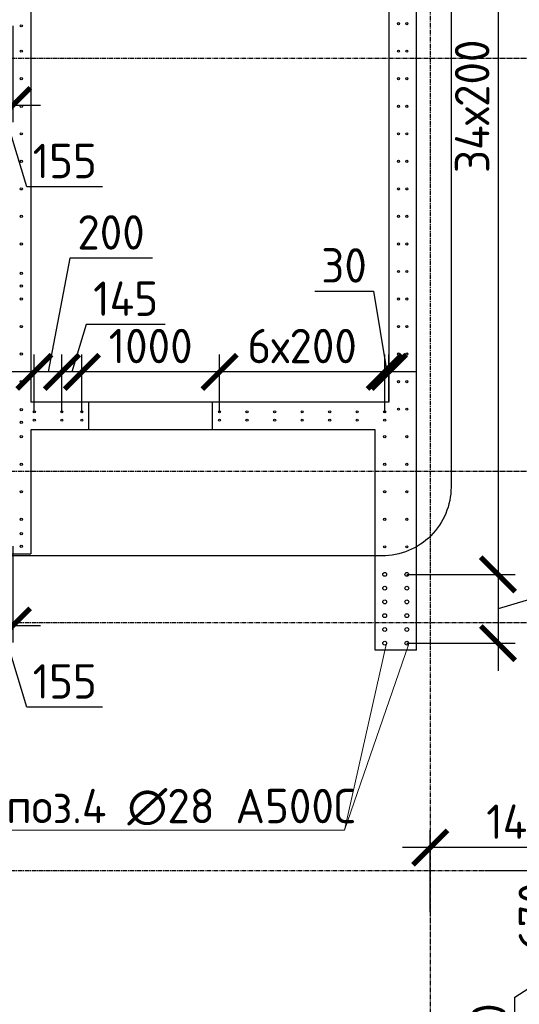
# Model space of a CAD drawing. Header units: millimetres. Extents: x -93479 to 1057970, y -66333 to 172656.
# Tile 453 of 473: x 1002128 to 1005757, y 42689 to 49840. Entities that reach past the tile are written whole.
import ezdxf

# ---------------------------------------------------------------- set-up
doc = ezdxf.new("R2010")
doc.units = ezdxf.units.MM
doc.linetypes.add('______5', pattern=[1100, 800, -100, 100, -100])
doc.linetypes.add('осевая', pattern=[50.8, 31.75, -6.35, 6.35, -6.35])
for name, color, linetype, lineweight in [('1 Стены', 3, 'Continuous', 30), ('Оси', 40, '______5', 18), ('подоснова', 151, 'Continuous', 5), ('размер', 1, 'Continuous', 25), ('РАЗМЕРЫ', 7, 'Continuous', 9), ('СТЕНЫ', 3, 'Continuous', 30)]:
    doc.layers.add(name, color=color, linetype=linetype, lineweight=lineweight)
doc.styles.add('GOST-2.304_Type-B', font='GOST_Common.ttf')
doc.dimstyles.new('СПДС', dxfattribs={"dimscale": 100, "dimtxt": 2.5, "dimasz": 2.5, "dimexe": 1.25, "dimexo": 0, "dimtad": 1, "dimdec": 0, "dimtxsty": 'GOST-2.304_Type-B', "dimblk": 'ARCHTICK', "dimcen": 2.5, "dimdle": 2, "dimadec": 0, "dimazin": 2, "dimtfac": 0.75, "dimtdec": 0, "dimtmove": 1, "dimatfit": 3, "dimfxl": 1, "dimtolj": 1, "dimarcsym": 1})

# ---------------------------------------------------------------- blocks, each defined once
blk = doc.blocks.new('_ArchTick')
at = {"color": 0, "linetype": 'ByBlock', "const_width": 0.15}
blk.add_lwpolyline([(-0.5, -0.5), (0.5, 0.5)], dxfattribs=at)
blk = doc.blocks.new('*D1095')
at = {"layer": 'DEFPOINTS', "color": 0, "ltscale": 100, "transparency": 16777216}
for p in [(1006064.7, 42991.4), (1006559, 42991.4), (1006559, 42931)]:
    blk.add_point(p, dxfattribs=at)
at = {"layer": 'РАЗМЕРЫ', "color": 0, "lineweight": -2, "transparency": 16777216}
for p, q in [((1006064.7, 42731), (1006064.7, 43191.4)), ((1006559, 42991.4), (1005939.7, 42991.4)), ((1005723.1, 42739.9), (1006064.7, 42961.2)), ((1006559, 42931), (1005939.7, 42931)), ((1005723.1, 42314.6), (1005723.1, 42739.9))]:
    blk.add_line(p, q, dxfattribs=at)
at = {"layer": 'РАЗМЕРЫ', "color": 0, "lineweight": -2, "ltscale": 100, "transparency": 16777216, "xscale": 250, "yscale": 250, "zscale": 250}
for p, rotation in [((1006064.7, 42991.4), 270), ((1006064.7, 42931), 90)]:
    blk.add_blockref('_ArchTick', p, dxfattribs=dict(at, rotation=rotation))
at = {"layer": 'РАЗМЕРЫ', "color": 0, "ltscale": 100, "transparency": 16777216, "insert": (1005535.5, 42527.3), "char_height": 250, "attachment_point": 5, "rotation": 90, "style": 'GOST-2.304_Type-B'}
blk.add_mtext('\\A1;60', dxfattribs=at)
blk = doc.blocks.new('*D1100')
at = {"layer": 'DEFPOINTS', "color": 0, "ltscale": 100, "transparency": 16777216}
for p in [(1005505.4, 43661.4), (1006064.7, 43661.4), (1006559, 42991.4)]:
    blk.add_point(p, dxfattribs=at)
at = {"layer": 'РАЗМЕРЫ', "color": 0, "lineweight": -2, "transparency": 16777216}
for p, q in [((1006064.7, 42791.4), (1006064.7, 43861.4)), ((1005505.4, 43661.4), (1006189.7, 43661.4)), ((1006559, 42991.4), (1005939.7, 42991.4))]:
    blk.add_line(p, q, dxfattribs=at)
at = {"layer": 'РАЗМЕРЫ', "color": 0, "lineweight": -2, "ltscale": 100, "transparency": 16777216, "xscale": 250, "yscale": 250, "zscale": 250}
for p, rotation in [((1006064.7, 43661.4), 90), ((1006064.7, 42991.4), 270)]:
    blk.add_blockref('_ArchTick', p, dxfattribs=dict(at, rotation=rotation))
at = {"layer": 'РАЗМЕРЫ', "color": 0, "ltscale": 100, "transparency": 16777216, "insert": (1005876.8, 43326.4), "char_height": 250, "attachment_point": 5, "rotation": 90, "style": 'GOST-2.304_Type-B'}
blk.add_mtext('\\A1;670', dxfattribs=at)
blk = doc.blocks.new('*D1101')
at = {"layer": 'DEFPOINTS', "color": 0, "ltscale": 100, "transparency": 16777216}
for p in [(1005109.2, 43827.3), (1005109.2, 43359.5), (1006559, 42991.4)]:
    blk.add_point(p, dxfattribs=at)
at = {"layer": 'РАЗМЕРЫ', "color": 0, "lineweight": -2, "transparency": 16777216}
for p, q in [((1005109.2, 43359.5), (1005109.2, 43952.3)), ((1006559, 42991.4), (1006559, 43952.3)), ((1006759, 43827.3), (1004909.2, 43827.3))]:
    blk.add_line(p, q, dxfattribs=at)
at = {"layer": 'РАЗМЕРЫ', "color": 0, "lineweight": -2, "ltscale": 100, "transparency": 16777216, "xscale": 250, "yscale": 250, "zscale": 250, "rotation": 180}
blk.add_blockref('_ArchTick', (1005109.2, 43827.3), dxfattribs=at)
at = {"layer": 'РАЗМЕРЫ', "color": 0, "lineweight": -2, "ltscale": 100, "transparency": 16777216, "xscale": 250, "yscale": 250, "zscale": 250}
blk.add_blockref('_ArchTick', (1006559, 43827.3), dxfattribs=at)
at = {"layer": 'РАЗМЕРЫ', "color": 0, "ltscale": 100, "transparency": 16777216, "insert": (1005834.1, 44014.9), "char_height": 250, "attachment_point": 5, "style": 'GOST-2.304_Type-B'}
blk.add_mtext('\\A1;1450', dxfattribs=at)
blk = doc.blocks.new('*D1323')
at = {"layer": 'DEFPOINTS', "color": 0, "ltscale": 100, "transparency": 16777216}
for p in [(1004989.5, 52611.4), (1004939.7, 45811.4), (1005601.8, 45811.4)]:
    blk.add_point(p, dxfattribs=at)
at = {"layer": 'РАЗМЕРЫ', "color": 0, "lineweight": -2, "transparency": 16777216}
for p, q in [((1005601.8, 52811.4), (1005601.8, 45611.4)), ((1004989.5, 52611.4), (1005726.8, 52611.4)), ((1004939.7, 45811.4), (1005726.8, 45811.4))]:
    blk.add_line(p, q, dxfattribs=at)
at = {"layer": 'РАЗМЕРЫ', "color": 0, "lineweight": -2, "ltscale": 100, "transparency": 16777216, "xscale": 250, "yscale": 250, "zscale": 250}
for p, rotation in [((1005601.8, 52611.4), 90), ((1005601.8, 45811.4), 270)]:
    blk.add_blockref('_ArchTick', p, dxfattribs=dict(at, rotation=rotation))
at = {"layer": 'РАЗМЕРЫ', "color": 0, "ltscale": 100, "transparency": 16777216, "insert": (1005414.1, 49211.4), "char_height": 250, "attachment_point": 5, "rotation": 90, "style": 'GOST-2.304_Type-B'}
blk.add_mtext('\\A1;34х200', dxfattribs=at)
blk = doc.blocks.new('*D1324')
at = {"layer": 'DEFPOINTS', "color": 0, "ltscale": 100, "transparency": 16777216}
for p in [(1004939.7, 45811.4), (1004939.7, 45311.4), (1005601.8, 45311.4)]:
    blk.add_point(p, dxfattribs=at)
at = {"layer": 'РАЗМЕРЫ', "color": 0, "lineweight": -2, "transparency": 16777216}
for p, q in [((1006195.9, 46640.4), (1006195.9, 45739.6)), ((1005601.8, 46011.4), (1005601.8, 45111.4)), ((1004939.7, 45811.4), (1005726.8, 45811.4)), ((1006195.9, 45739.6), (1005601.8, 45561.4)), ((1004939.7, 45311.4), (1005726.8, 45311.4))]:
    blk.add_line(p, q, dxfattribs=at)
at = {"layer": 'РАЗМЕРЫ', "color": 0, "lineweight": -2, "ltscale": 100, "transparency": 16777216, "xscale": 250, "yscale": 250, "zscale": 250}
for p, rotation in [((1005601.8, 45811.4), 90), ((1005601.8, 45311.4), 270)]:
    blk.add_blockref('_ArchTick', p, dxfattribs=dict(at, rotation=rotation))
at = {"layer": 'РАЗМЕРЫ', "color": 0, "ltscale": 100, "transparency": 16777216, "insert": (1006008.3, 46190), "char_height": 250, "attachment_point": 5, "rotation": 90, "style": 'GOST-2.304_Type-B'}
blk.add_mtext('\\A1;5х100', dxfattribs=at)
blk = doc.blocks.new('*D1339')
at = {"layer": 'DEFPOINTS', "color": 0, "ltscale": 100, "transparency": 16777216}
for p in [(1001924.3, 49811.4), (1002079.3, 49795.4), (1002079.3, 49220.4)]:
    blk.add_point(p, dxfattribs=at)
at = {"layer": 'РАЗМЕРЫ', "color": 0, "lineweight": -2, "transparency": 16777216}
for p, q in [((1001924.3, 49811.4), (1001924.3, 49095.4)), ((1002079.3, 49795.4), (1002079.3, 49095.4)), ((1001724.3, 49220.4), (1002279.3, 49220.4)), ((1002180.1, 48626.2), (1002001.8, 49220.4)), ((1002730.5, 48626.2), (1002180.1, 48626.2))]:
    blk.add_line(p, q, dxfattribs=at)
at = {"layer": 'РАЗМЕРЫ', "color": 0, "lineweight": -2, "ltscale": 100, "transparency": 16777216, "xscale": 250, "yscale": 250, "zscale": 250, "rotation": 180}
blk.add_blockref('_ArchTick', (1001924.3, 49220.4), dxfattribs=at)
at = {"layer": 'РАЗМЕРЫ', "color": 0, "lineweight": -2, "ltscale": 100, "transparency": 16777216, "xscale": 250, "yscale": 250, "zscale": 250}
blk.add_blockref('_ArchTick', (1002079.3, 49220.4), dxfattribs=at)
at = {"layer": 'РАЗМЕРЫ', "color": 0, "ltscale": 100, "transparency": 16777216, "insert": (1002455.3, 48813.9), "char_height": 250, "attachment_point": 5, "style": 'GOST-2.304_Type-B'}
blk.add_mtext('\\A1;155', dxfattribs=at)
blk = doc.blocks.new('*D1342')
at = {"layer": 'DEFPOINTS', "color": 0, "ltscale": 100, "transparency": 16777216}
for p in [(1001924.3, 46031.4), (1002079.3, 46015.4), (1002079.3, 45440.4)]:
    blk.add_point(p, dxfattribs=at)
at = {"layer": 'РАЗМЕРЫ', "color": 0, "lineweight": -2, "transparency": 16777216}
for p, q in [((1001924.3, 46031.4), (1001924.3, 45315.4)), ((1002079.3, 46015.4), (1002079.3, 45315.4)), ((1001724.3, 45440.4), (1002279.3, 45440.4)), ((1002180.1, 44846.2), (1002001.8, 45440.4)), ((1002730.5, 44846.2), (1002180.1, 44846.2))]:
    blk.add_line(p, q, dxfattribs=at)
at = {"layer": 'РАЗМЕРЫ', "color": 0, "lineweight": -2, "ltscale": 100, "transparency": 16777216, "xscale": 250, "yscale": 250, "zscale": 250, "rotation": 180}
blk.add_blockref('_ArchTick', (1001924.3, 45440.4), dxfattribs=at)
at = {"layer": 'РАЗМЕРЫ', "color": 0, "lineweight": -2, "ltscale": 100, "transparency": 16777216, "xscale": 250, "yscale": 250, "zscale": 250}
blk.add_blockref('_ArchTick', (1002079.3, 45440.4), dxfattribs=at)
at = {"layer": 'РАЗМЕРЫ', "color": 0, "ltscale": 100, "transparency": 16777216, "insert": (1002455.3, 45033.9), "char_height": 250, "attachment_point": 5, "style": 'GOST-2.304_Type-B'}
blk.add_mtext('\\A1;155', dxfattribs=at)
blk = doc.blocks.new('*D1343')
at = {"layer": 'DEFPOINTS', "color": 0, "ltscale": 100, "transparency": 16777216}
for p in [(1004779.3, 47282.4), (1004809.3, 47061.4), (1004779.3, 46983.7)]:
    blk.add_point(p, dxfattribs=at)
at = {"layer": 'РАЗМЕРЫ', "color": 0, "lineweight": -2, "transparency": 16777216}
for p, q in [((1004271.2, 47868.1), (1004696.5, 47868.1)), ((1004696.5, 47868.1), (1004794.3, 47282.4)), ((1004779.3, 46983.7), (1004779.3, 47407.4)), ((1004809.3, 47061.4), (1004809.3, 47407.4)), ((1005009.3, 47282.4), (1004579.3, 47282.4))]:
    blk.add_line(p, q, dxfattribs=at)
at = {"layer": 'РАЗМЕРЫ', "color": 0, "lineweight": -2, "ltscale": 100, "transparency": 16777216, "xscale": 250, "yscale": 250, "zscale": 250}
blk.add_blockref('_ArchTick', (1004779.3, 47282.4), dxfattribs=at)
at = {"layer": 'РАЗМЕРЫ', "color": 0, "lineweight": -2, "ltscale": 100, "transparency": 16777216, "xscale": 250, "yscale": 250, "zscale": 250, "rotation": 180}
blk.add_blockref('_ArchTick', (1004809.3, 47282.4), dxfattribs=at)
at = {"layer": 'РАЗМЕРЫ', "color": 0, "ltscale": 100, "transparency": 16777216, "insert": (1004483.9, 48055.7), "char_height": 250, "attachment_point": 5, "style": 'GOST-2.304_Type-B'}
blk.add_mtext('\\A1;30', dxfattribs=at)
blk = doc.blocks.new('*D1344')
at = {"layer": 'DEFPOINTS', "color": 0, "ltscale": 100, "transparency": 16777216}
for p in [(1003579.3, 47282.4), (1003579.3, 46991.7), (1004779.3, 46983.7)]:
    blk.add_point(p, dxfattribs=at)
at = {"layer": 'РАЗМЕРЫ', "color": 0, "lineweight": -2, "transparency": 16777216}
for p, q in [((1003579.3, 46991.7), (1003579.3, 47407.4)), ((1004779.3, 46983.7), (1004779.3, 47407.4)), ((1004979.3, 47282.4), (1003379.3, 47282.4))]:
    blk.add_line(p, q, dxfattribs=at)
at = {"layer": 'РАЗМЕРЫ', "color": 0, "lineweight": -2, "ltscale": 100, "transparency": 16777216, "xscale": 250, "yscale": 250, "zscale": 250, "rotation": 180}
blk.add_blockref('_ArchTick', (1003579.3, 47282.4), dxfattribs=at)
at = {"layer": 'РАЗМЕРЫ', "color": 0, "lineweight": -2, "ltscale": 100, "transparency": 16777216, "xscale": 250, "yscale": 250, "zscale": 250}
blk.add_blockref('_ArchTick', (1004779.3, 47282.4), dxfattribs=at)
at = {"layer": 'РАЗМЕРЫ', "color": 0, "ltscale": 100, "transparency": 16777216, "insert": (1004179.3, 47470), "char_height": 250, "attachment_point": 5, "style": 'GOST-2.304_Type-B'}
blk.add_mtext('\\A1;6х200', dxfattribs=at)
blk = doc.blocks.new('*D1345')
at = {"layer": 'DEFPOINTS', "color": 0, "ltscale": 100, "transparency": 16777216}
for p in [(1002579.3, 47282.4), (1003579.3, 47129), (1002579.3, 46991.7)]:
    blk.add_point(p, dxfattribs=at)
at = {"layer": 'РАЗМЕРЫ', "color": 0, "lineweight": -2, "transparency": 16777216}
for p, q in [((1002579.3, 46991.7), (1002579.3, 47407.4)), ((1003579.3, 47129), (1003579.3, 47407.4)), ((1003779.3, 47282.4), (1002379.3, 47282.4))]:
    blk.add_line(p, q, dxfattribs=at)
at = {"layer": 'РАЗМЕРЫ', "color": 0, "lineweight": -2, "ltscale": 100, "transparency": 16777216, "xscale": 250, "yscale": 250, "zscale": 250, "rotation": 180}
blk.add_blockref('_ArchTick', (1002579.3, 47282.4), dxfattribs=at)
at = {"layer": 'РАЗМЕРЫ', "color": 0, "lineweight": -2, "ltscale": 100, "transparency": 16777216, "xscale": 250, "yscale": 250, "zscale": 250}
blk.add_blockref('_ArchTick', (1003579.3, 47282.4), dxfattribs=at)
at = {"layer": 'РАЗМЕРЫ', "color": 0, "ltscale": 100, "transparency": 16777216, "insert": (1003079.3, 47470), "char_height": 250, "attachment_point": 5, "style": 'GOST-2.304_Type-B'}
blk.add_mtext('\\A1;1000', dxfattribs=at)
blk = doc.blocks.new('*D1346')
at = {"layer": 'DEFPOINTS', "color": 0, "ltscale": 100, "transparency": 16777216}
for p in [(1002434.3, 47282.4), (1002434.3, 46991.7), (1002579.3, 46991.7)]:
    blk.add_point(p, dxfattribs=at)
at = {"layer": 'РАЗМЕРЫ', "color": 0, "lineweight": -2, "transparency": 16777216}
for p, q in [((1002610, 47626.3), (1002506.8, 47282.4)), ((1003185.5, 47626.3), (1002610, 47626.3)), ((1002434.3, 46991.7), (1002434.3, 47407.4)), ((1002579.3, 46991.7), (1002579.3, 47407.4)), ((1002779.3, 47282.4), (1002234.3, 47282.4))]:
    blk.add_line(p, q, dxfattribs=at)
at = {"layer": 'РАЗМЕРЫ', "color": 0, "lineweight": -2, "ltscale": 100, "transparency": 16777216, "xscale": 250, "yscale": 250, "zscale": 250, "rotation": 180}
blk.add_blockref('_ArchTick', (1002434.3, 47282.4), dxfattribs=at)
at = {"layer": 'РАЗМЕРЫ', "color": 0, "lineweight": -2, "ltscale": 100, "transparency": 16777216, "xscale": 250, "yscale": 250, "zscale": 250}
blk.add_blockref('_ArchTick', (1002579.3, 47282.4), dxfattribs=at)
at = {"layer": 'РАЗМЕРЫ', "color": 0, "ltscale": 100, "transparency": 16777216, "insert": (1002897.7, 47813.9), "char_height": 250, "attachment_point": 5, "style": 'GOST-2.304_Type-B'}
blk.add_mtext('\\A1;145', dxfattribs=at)
blk = doc.blocks.new('*D1347')
at = {"layer": 'DEFPOINTS', "color": 0, "ltscale": 100, "transparency": 16777216}
for p in [(1002234.3, 47282.4), (1002234.3, 46991.7), (1002434.3, 46991.7)]:
    blk.add_point(p, dxfattribs=at)
at = {"layer": 'РАЗМЕРЫ', "color": 0, "lineweight": -2, "transparency": 16777216}
for p, q in [((1002491.2, 48107.9), (1002334.3, 47282.4)), ((1003091.7, 48107.9), (1002491.2, 48107.9)), ((1002234.3, 46991.7), (1002234.3, 47407.4)), ((1002434.3, 46991.7), (1002434.3, 47407.4)), ((1002634.3, 47282.4), (1002034.3, 47282.4))]:
    blk.add_line(p, q, dxfattribs=at)
at = {"layer": 'РАЗМЕРЫ', "color": 0, "lineweight": -2, "ltscale": 100, "transparency": 16777216, "xscale": 250, "yscale": 250, "zscale": 250, "rotation": 180}
blk.add_blockref('_ArchTick', (1002234.3, 47282.4), dxfattribs=at)
at = {"layer": 'РАЗМЕРЫ', "color": 0, "lineweight": -2, "ltscale": 100, "transparency": 16777216, "xscale": 250, "yscale": 250, "zscale": 250}
blk.add_blockref('_ArchTick', (1002434.3, 47282.4), dxfattribs=at)
at = {"layer": 'РАЗМЕРЫ', "color": 0, "ltscale": 100, "transparency": 16777216, "insert": (1002791.4, 48295.5), "char_height": 250, "attachment_point": 5, "style": 'GOST-2.304_Type-B'}
blk.add_mtext('\\A1;200', dxfattribs=at)
blk = doc.blocks.new('оси2')
at = {"layer": 'Оси', "color": 7, "linetype": 'осевая', "lineweight": 25, "transparency": 33554687}
for p, q in [((1010745.5, 5465.4), (1010745.5, -20739.3)), ((979200, -1392.9), (1032582.1, -1392.9)), ((979200, -4392.9), (1032582.1, -4392.9)), ((979200, -5492.9), (1032582.1, -5492.9)), ((979200, -7292.9), (1032582.1, -7292.9))]:
    blk.add_line(p, q, dxfattribs=at)

msp = doc.modelspace()

# ---------------------------------------------------------------- linework, layer by layer
at = {"layer": '1 Стены', "color": 7, "lineweight": 0}
for p, q in [((1005009.3, 52911.4, -360), (1005009.3, 45261.4, -360)), ((1004709.3, 46861.4, -360), (1002209.3, 46861.4, -360)), ((1002209.3, 46861.4, -360), (1002209.3, 45961.4, -360)), ((1002209.3, 45961.4, -160), (1000039.3, 45961.4, -160))]:
    msp.add_line(p, q, dxfattribs=at)
at = {"layer": '1 Стены', "color": 7, "lineweight": 0, "elevation": -360}
msp.add_lwpolyline([(1004809.3, 52661.4), (1002209.3, 52661.4), (1002209.3, 47061.4), (1004809.3, 47061.4), (1004809.3, 52661.4)], dxfattribs=at)
at = {"layer": 'подоснова', "color": 7, "lineweight": 15, "ltscale": 0.3}
for p, q in [((1004793, 45311.4, 0), (1004486.5, 43953.8, 0)), ((1004952.2, 45299.4, 0), (1004486.5, 43953.8, 0)), ((1002056.6, 43954.1, 0), (1004487.5, 43954.1, 0)), ((1004486.5, 43953.8, 0), (1004486.4, 43953.8, 0))]:
    msp.add_line(p, q, dxfattribs=at)
at = {"layer": 'размер', "color": 7, "lineweight": 30}
msp.add_lwpolyline([(998033.4, 53419.7), (1004760.5, 53419.7, -0.414214), (1005260.5, 52919.7), (1005260.5, 46445.8, -0.414214), (1004760.5, 45945.8), (998033.4, 45945.8, -0.414214), (997533.4, 46445.8), (997533.4, 52919.7, -0.414214)], format="xyb", close=True, dxfattribs=at)
at = {"layer": 'РАЗМЕРЫ', "color": 7, "linetype": 'Continuous', "lineweight": 30}
for centre, radius in [((1002139.7, 49795.4, -360), 8), ((1004879.3, 49811.4, -360), 8), ((1004939.7, 49811.4, -360), 8), ((1002139.7, 49611.4, -360), 8), ((1004879.3, 49611.4, -360), 8), ((1004939.7, 49611.4, -360), 8), ((1002139.7, 49411.4, -360), 8), ((1004879.3, 49411.4, -360), 8), ((1004939.7, 49411.4, -360), 8), ((1002139.7, 49211.4, -360), 8), ((1004879.3, 49211.4, -360), 8), ((1004939.7, 49211.4, -360), 8), ((1002139.7, 49011.4, -360), 8), ((1004879.3, 49011.4, -360), 8), ((1004939.7, 49011.4, -360), 8), ((1002139.7, 48811.4, -360), 8), ((1004879.3, 48811.4, -360), 8), ((1004939.7, 48811.4, -360), 8), ((1002139.7, 48611.4, -360), 8), ((1004879.3, 48611.4, -360), 8), ((1004939.7, 48611.4, -360), 8), ((1002139.7, 48411.4, -360), 8), ((1004879.3, 48411.4, -360), 8), ((1004939.7, 48411.4, -360), 8), ((1002139.7, 48211.4, -360), 8), ((1004879.3, 48211.4, -360), 8), ((1004939.7, 48211.4, -360), 8), ((1002139.7, 47997.7, -360), 8), ((1004879.3, 48011.4, -360), 8), ((1004939.7, 48011.4, -360), 8), ((1002139.7, 47905.4, -360), 8), ((1002139.7, 47811.4, -360), 8), ((1004879.3, 47811.4, -360), 8), ((1004939.7, 47811.4, -360), 8), ((1002139.7, 47611.4, -360), 8), ((1004879.3, 47611.4, -360), 8), ((1004939.7, 47611.4, -360), 8), ((1002139.7, 47411.4, -360), 8), ((1004879.3, 47411.4, -360), 8), ((1004939.7, 47411.4, -360), 8), ((1002139.7, 47211.4, -360), 8), ((1004879.3, 47211.4, -360), 8), ((1004939.7, 47211.4, -360), 8), ((1002139.7, 47007.7, -560), 8), ((1002234.3, 46991.7, -560), 8), ((1002434.3, 46991.7, -560), 8), ((1002579.3, 46991.7, -360), 8), ((1003579.3, 46991.7, -360), 8), ((1003779.3, 46991.7, -560), 8), ((1003979.3, 46991.7, -560), 8), ((1004179.3, 46991.7, -560), 8), ((1004379.3, 46991.7, -560), 8), ((1004579.3, 46991.7, -560), 8), ((1004779.3, 46991.7, -560), 8), ((1004879.3, 47011.4, -360), 8), ((1004939.7, 47011.4, -360), 8), ((1002139.7, 46915.4, -560), 8), ((1002234.3, 46931.4, -560), 8), ((1002434.3, 46931.4, -560), 8), ((1002579.3, 46931.4, -360), 8), ((1003579.3, 46931.4, -360), 8), ((1003779.3, 46931.4, -560), 8), ((1003979.3, 46931.4, -560), 8), ((1004179.3, 46931.4, -560), 8), ((1004379.3, 46931.4, -560), 8), ((1004579.3, 46931.4, -560), 8), ((1004779.3, 46931.4, -560), 8), ((1002139.7, 46811.4, -360), 8), ((1004779, 46811.4, -360), 8), ((1004939.7, 46811.4, -360), 8), ((1002139.7, 46611.4, -360), 8), ((1004779, 46611.4, -360), 8), ((1004939.7, 46611.4, -360), 8), ((1002139.7, 46411.4, -360), 8), ((1004779, 46411.4, -360), 8), ((1004939.7, 46411.4, -360), 8), ((1002139.7, 46211.4, -360), 8), ((1004779, 46211.4, -360), 8), ((1004939.7, 46211.4, -360), 8), ((1002139.7, 46107.7, -360), 8), ((1002139.7, 46015.4, -360), 8), ((1004779, 46011.4, -360), 8), ((1004939.7, 46011.4, -360), 8), ((1004779, 45811.4, -360), 14), ((1004939.7, 45811.4, -360), 14), ((1004779, 45711.4, -360), 14), ((1004939.7, 45711.4, -360), 14), ((1004779, 45611.4, -360), 14), ((1004939.7, 45611.4, -360), 14), ((1004779, 45511.4, -360), 14), ((1004939.7, 45511.4, -360), 14), ((1004779, 45411.4, -360), 14), ((1004939.7, 45411.4, -360), 14), ((1004779, 45311.4, -360), 14), ((1004939.7, 45311.4, -360), 14)]:
    msp.add_circle(centre, radius, dxfattribs=at)
at = {"layer": 'СТЕНЫ', "color": 7, "linetype": 'Continuous', "transparency": 33554687}
for p, q in [((1004809.2, 52911.4, 360), (1004809.2, 47061.4, 360)), ((1002209.2, 52711.4, 360), (1002209.2, 47061.4, 360)), ((1005009.2, 45261.4, 360), (1005009.2, 52661.4, 360)), ((1004809.2, 47061.4, 360), (1002209.2, 47061.4, 360)), ((1002209.2, 47061.4, 360), (1002209.2, 47061.4, 360)), ((1002629.2, 47061.4, 360), (1002629.2, 47061.4, 360)), ((1002629.2, 46861.4, 360), (1002629.2, 47061.4, 360)), ((1003529.2, 46861.4, 360), (1003529.2, 47061.4, 360)), ((1003529.2, 47061.4, 360), (1003529.2, 47061.4, 360)), ((1004809.2, 47061.4, 360), (1004809.2, 47061.4, 360)), ((1002209.2, 46861.4, 360), (1002209.2, 46861.4, 360)), ((1004709.2, 46861.4, 360), (1002209.2, 46861.4, 360)), ((1002209.2, 46861.4, 360), (1002209.2, 45961.4, 360)), ((1002629.2, 46861.4, 360), (1002629.2, 46861.4, 360)), ((1003529.2, 46861.4, 360), (1003529.2, 46861.4, 360)), ((1004709.2, 46861.4, 360), (1004709.2, 46861.4, 360)), ((1004709.2, 45261.4, 360), (1004709.2, 46861.4, 360)), ((1000039.2, 45961.4, 360), (1002209.2, 45961.4, 360)), ((1002209.2, 45961.4, 360), (1002209.2, 45961.4, 360)), ((1004709.2, 45261.4, 360), (1004709.2, 45261.4, 360)), ((1005009.2, 45261.4, 360), (1004709.2, 45261.4, 360)), ((1005009.2, 45261.4, 360), (1005009.2, 45261.4, 360))]:
    msp.add_line(p, q, dxfattribs=at)

# ---------------------------------------------------------------- block references
at = {"layer": 'РАЗМЕРЫ', "color": 7}
msp.add_blockref('оси2', (-5636.2, 50954.2, -360), dxfattribs=at)

# ---------------------------------------------------------------- texts
at = {"layer": 'подоснова', "color": 7, "ltscale": 0.3, "style": 'GOST-2.304_Type-B'}
msp.add_text('поз.4 ∅28 А500С', height=250, dxfattribs=at).set_placement((1002030.5, 44003.8, 0))

# ---------------------------------------------------------------- dimensions: what is measured, and where the dimension line sits
at = {"layer": 'РАЗМЕРЫ', "color": 7}
for base, p1, p2, text, picture, middle in [((1005601.8, 45811.4, -360), (1004989.5, 52611.4, -360), (1004939.7, 45811.4, -720), '34х200', '*D1323', (1005414.1, 49211.4, -360)), ((1005601.8, 45311.4, -360), (1004939.7, 45811.4, -720), (1004939.7, 45311.4, -720), '5х100', '*D1324', (1006008.3, 45802.1, -360))]:
    dim = msp.add_linear_dim(base=base, p1=p1, p2=p2, angle=90, text=text, dimstyle='СПДС', dxfattribs=at)
    dim.commit()
    dim.dimension.update_dxf_attribs({"geometry": picture, "text_midpoint": middle})
for base, p1, p2, picture, middle in [((1002079.3, 49220.4), (1001924.3, 49811.4, -360), (1002079.3, 49795.4, -360), '*D1339', (1002242.6, 48813.9)), ((1002434.3, 47282.4), (1002579.3, 46991.7), (1002434.3, 46991.7, -560), '*D1346', (1002672.5, 47813.9)), ((1002579.3, 47282.4), (1003579.3, 47129), (1002579.3, 46991.7, -360), '*D1345', (1003079.3, 47470)), ((1002079.3, 45440.4), (1001924.3, 46031.4, -360), (1002079.3, 46015.4, -360), '*D1342', (1002242.6, 45033.9)), ((1005109.2, 43827.3), (1006559, 42991.4), (1005109.2, 43359.5), '*D1101', (1005834.1, 44014.9))]:
    dim = msp.add_linear_dim(base=base, p1=p1, p2=p2, dimstyle='СПДС', dxfattribs=at)
    dim.commit()
    dim.dimension.update_dxf_attribs({"geometry": picture, "text_midpoint": middle})
for base, p1, p2, picture, middle in [((1002234.3, 47282.4), (1002434.3, 46991.7), (1002234.3, 46991.7, -560), '*D1347', (1002553.7, 48107.9)), ((1004779.3, 47282.4), (1004809.3, 47061.4, -360), (1004779.3, 46983.7, -560), '*D1343', (1004634, 47868.1))]:
    dim = msp.add_linear_dim(base=base, p1=p1, p2=p2, dimstyle='СПДС', dxfattribs=at)
    dim.commit()
    dim.dimension.update_dxf_attribs({"geometry": picture, "text_midpoint": middle, "dimtype": 160})
dim = msp.add_linear_dim(base=(1003579.3, 47282.4), p1=(1004779.3, 46983.7, -560), p2=(1003579.3, 46991.7, -360), text='6х200', dimstyle='СПДС', dxfattribs=at)
dim.commit()
dim.dimension.update_dxf_attribs({"geometry": '*D1344', "text_midpoint": (1004179.3, 47470)})
dim = msp.add_linear_dim(base=(1006064.7, 43661.4), p1=(1006559, 42991.4, 360), p2=(1005505.4, 43661.4), angle=90, dimstyle='СПДС', dxfattribs=at)
dim.commit()
dim.dimension.update_dxf_attribs({"geometry": '*D1100', "text_midpoint": (1005876.8, 43326.4)})
dim = msp.add_linear_dim(base=(1006064.7, 42991.4, 360), p1=(1006559, 42931, 360), p2=(1006559, 42991.4, 360), angle=90, dimstyle='СПДС', dxfattribs=at)
dim.commit()
dim.dimension.update_dxf_attribs({"geometry": '*D1095', "text_midpoint": (1005723.1, 42677.4, 360), "dimtype": 160})

doc.saveas('drawing.dxf')
